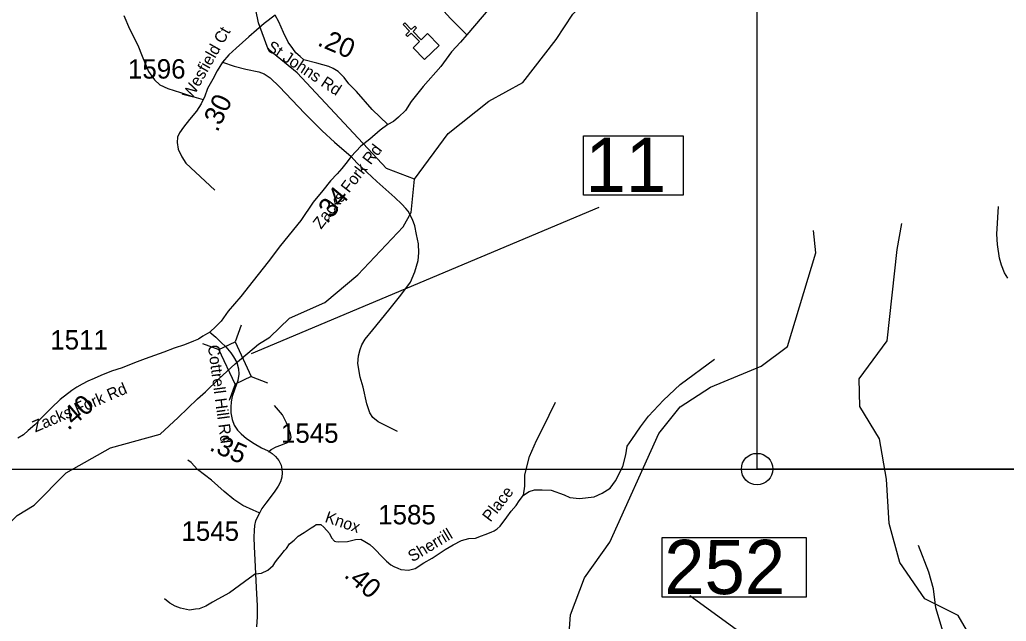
# Model space of a CAD drawing. Extents: x 1159738 to 1321356, y 736314 to 882035.
# Drawn here: x 1257214 to 1263584, y 810023 to 813904 of the extents above; entities that cross this region are included whole.
import ezdxf

# ---------------------------------------------------------------- set-up
doc = ezdxf.new("R2010")
doc.units = 0
for name, color, linetype in [('Exist Cultural Church CELL', 7, 'Continuous'), ('Exist Hydrographic Creek Single Shore', 7, 'Continuous'), ('Exist Hydrographic Misc Water Feature', 7, 'Continuous'), ('Exist Road Non-System Type 51', 7, 'Continuous'), ('Exist Road Secondary Mileage Hundredths English Label', 7, 'Continuous'), ('Exist Road Secondary Structure Standard Bridge CELL', 7, 'Continuous'), ('Exist Road Secondary Structure Standard Bridge Number Label', 7, 'Continuous'), ('Exist Road Secondary Type 41 Attributed', 7, 'Continuous'), ('Exist Road Secondary Type 51 Attributed', 7, 'Continuous'), ('Exist Road Secondary Type 51 Label', 7, 'Continuous'), ('Exist Road Secondary Type 51 Number Label', 7, 'Continuous'), ('Map Preparation County Base Positioning Point', 7, 'Continuous'), ('Map Preparation Inset Cut Line', 7, 'Continuous')]:
    doc.layers.add(name, color=color, linetype=linetype)

msp = doc.modelspace()

# ---------------------------------------------------------------- linework, layer by layer
at = {"layer": 'Exist Cultural Church CELL'}
msp.add_lwpolyline([(1259754, 813723.9), (1259794.7, 813763.7), (1259741.6, 813818.3), (1259718.6, 813796), (1259707.5, 813807.4), (1259730.4, 813829.7), (1259688.5, 813872.8), (1259700, 813884), (1259741.9, 813840.9), (1259764.9, 813863.2), (1259776, 813851.8), (1259753.1, 813829.4), (1259806.2, 813774.9), (1259847.6, 813815), (1259921.8, 813738.7), (1259828.2, 813647.6)], close=True, dxfattribs=at)
at = {"layer": 'Exist Hydrographic Creek Single Shore'}
for points in [[(1259763.7, 812875.8), (1259581.7, 812945.1), (1259005.7, 813560.6), (1258817.7, 813715.4), (1258755.7, 813884.1), (1258688.7, 814210.4), (1258656.6, 814588.5), (1258586.7, 814763.9), (1258377.7, 815086.5), (1258151.7, 815360.2), (1257676.7, 815704.6), (1257536.6, 815766.4), (1257463.7, 815843.4), (1257424.7, 815946), (1257426.6, 816671.4), (1257536.6, 817394.7), (1257550.6, 817594.6), (1257660.6, 817658), (1257801.7, 817635.5), (1258040.7, 817532.3), (1258216.6, 817558.3), (1258360.7, 817657.1), (1258713.6, 818073.5)], [(1260243.7, 813378.3), (1260462.7, 813498.6), (1260677.7, 813776.6), (1260785.5, 813941), (1260895.5, 814045), (1261115.6, 814194), (1261264.5, 814249.8), (1261435.4, 814394.4), (1261819.5, 814597.4), (1262048.7, 814609.1), (1262209.8, 814714.2), (1262493.8, 815082.7), (1262460.8, 815248), (1262513.5, 815285.2), (1262653, 815403.1), (1262871.7, 815524.8), (1262974.7, 815654.1), (1263020.8, 815814.1), (1263071.1, 816261), (1263093.8, 816754.7), (1263139.7, 816911.4), (1263217.7, 817050.9), (1263310.7, 817114.7), (1263832.7, 817301.2)], [(1259763.7, 812875.8), (1259979.7, 813170.2), (1260243.7, 813378.3)], [(1258604.9, 811684.1), (1258755.9, 811811), (1258827.8, 811857.3), (1258956.7, 811979.4), (1259183.7, 812079.9), (1259396.8, 812259.4), (1259688.8, 812568.7), (1259740.8, 812659.6), (1259763.7, 812875.8)], [(1256856.7, 810416.3), (1256957.7, 810470.1), (1257197.7, 810704.9), (1257307.7, 810771.7), (1257512.8, 810980.8), (1257800.8, 811142.6), (1258119.7, 811231.3), (1258236.5, 811338.1), (1258361.7, 811458.9), (1258414.1, 811504.1), (1258500.3, 811587.1), (1258604.9, 811684.1)]]:
    msp.add_lwpolyline(points, dxfattribs=at)
at = {"layer": 'Exist Hydrographic Misc Water Feature'}
for points in [[(1263327.8, 809968.1), (1263271.9, 810061.1), (1263057.8, 810167.2), (1262896.8, 810403.5), (1262827.8, 810654.4), (1262809.8, 810940.3), (1262765.8, 811200.5), (1262637.8, 811409.9), (1262633.8, 811587.2), (1262814.8, 811833.1), (1262878.8, 812422.7), (1262908.8, 812589.5)], [(1260562.8, 806701.6), (1260549.8, 806865.9), (1260495.9, 807044.3), (1260542.8, 807266.5), (1260513.8, 807428), (1260310.8, 807990.1), (1260312.9, 808400.4), (1260338.8, 808449.1), (1260390.8, 808888), (1260575.8, 809278.1), (1260757.8, 809888.4), (1260769.8, 810065.4), (1260859.8, 810303.2), (1261023.8, 810533), (1261340.8, 811235.6), (1261478.8, 811406.9), (1261673.8, 811534.3), (1262001.8, 811668.8), (1262171.7, 811796.7), (1262353.7, 812400.4), (1262339.8, 812545)]]:
    msp.add_lwpolyline(points, dxfattribs=at)
at = {"layer": 'Exist Road Non-System Type 51'}
for points in [[(1259811.5, 814115.2), (1259883.6, 814034.2), (1259929.9, 813984.1), (1259995.4, 813912), (1260100, 813807.3)], [(1257886.8, 813931.3), (1257922.8, 813846.4), (1257976.8, 813741), (1258005, 813669)], [(1258005, 813669), (1258046.2, 813571.3), (1258084.7, 813517.2), (1258118.2, 813483.8), (1258169.6, 813460.7), (1258251.9, 813434.9), (1258323.8, 813411.8), (1258399.3, 813390.2)], [(1258523.2, 813631.2), (1258597.6, 813605.7), (1258674.8, 813585.1), (1258757, 813567.1), (1258793, 813554.3), (1258831.6, 813528.6), (1258890.7, 813472), (1259052.7, 813302.3), (1259165.8, 813186.6), (1259245.5, 813114.6), (1259354.8, 813021.9)], [(1259653.5, 811247.7), (1259528.7, 811309.5), (1259492.7, 811337.8), (1259474.7, 811368.7), (1259455.4, 811426.6), (1259431.6, 811532.7), (1259412.3, 811597.1), (1259396.8, 811685.9), (1259400.7, 811736), (1259411, 811775.9), (1259422.6, 811806.8), (1259444.4, 811842.8), (1259494, 811904), (1259596.7, 812030.1), (1259675.2, 812126.6), (1259736.9, 812211.5), (1259765.9, 812277.6), (1259786.5, 812351), (1259791.6, 812399.8), (1259789, 812459), (1259776.2, 812518.2), (1259764.6, 812574.8), (1259750.5, 812615.9), (1259722.9, 812669.8), (1259706.7, 812686.7), (1259681, 812713.7), (1259636, 812757.4), (1259519.3, 812861.3), (1259390.7, 812980.8), (1259354.8, 813021.9)], [(1263594.2, 812237.1), (1263572.5, 812272.1), (1263553.2, 812321.6), (1263539.9, 812365.2), (1263527.8, 812453.4), (1263521.8, 812521), (1263533.8, 812698.7)], [(1260466.5, 810836.3), (1260502.7, 810861.2), (1260538, 810871.6), (1260587.9, 810871.6), (1260645, 810868.5), (1260728.2, 810838.4), (1260765.6, 810821.7), (1260829, 810815.5), (1260923.5, 810826.9), (1260974.5, 810848.8), (1261025.4, 810881), (1261060.7, 810928.8), (1261108.5, 811022.4), (1261127.7, 811097.7), (1261136, 811152.8), (1261165.1, 811196.5), (1261221.2, 811278.6), (1261273.2, 811346.2), (1261370.7, 811448.7), (1261477.7, 811551.7), (1261698.9, 811713.5)], [(1260466.5, 810836.3), (1260474.8, 810894.5), (1260475.9, 810967.3), (1260505, 811085.8), (1260550.6, 811190.1), (1260591.1, 811269.1), (1260673.2, 811436.6)], [(1258820, 811117.4), (1258837, 811132.1), (1258868.7, 811149.1), (1258899.1, 811158.9), (1258935.7, 811173.5), (1258952.7, 811184.4), (1258961.2, 811196.6), (1258966.1, 811211.2), (1258961.2, 811234.4), (1258936.9, 811302.6), (1258911.3, 811356.2), (1258859, 811415.9)], [(1258760.5, 810722.1), (1258720.4, 810739.1), (1258653.4, 810769.6), (1258596.2, 810809.8), (1258532.9, 810861), (1258451.3, 810934.1), (1258361.2, 811003.5), (1258321, 811047.4), (1258299.1, 811063.2)], [(1260438.5, 810799.6), (1260466.5, 810836.3)], [(1263188.3, 809909.4), (1263129.3, 810110.7), (1263114, 810232.9), (1263083.5, 810339.8), (1263017.3, 810513)], [(1258736.7, 810329.3), (1258698, 810302.4), (1258567.7, 810206.5), (1258493.1, 810166.6), (1258458.3, 810147.3), (1258415.9, 810121.5), (1258373.4, 810103.5), (1258347.7, 810101), (1258310.4, 810095.8), (1258289.8, 810098.4), (1258252.5, 810107.4), (1258217.7, 810120.3), (1258183, 810139.6), (1258149.5, 810167.9), (1258149.1, 810168.2)]]:
    msp.add_lwpolyline(points, dxfattribs=at)
at = {"layer": 'Exist Road Secondary Structure Standard Bridge CELL'}
for p, q in [((1258643.1, 811932.7), (1258604.3, 811826.4)), ((1258393, 811816.3), (1258499.3, 811777.5)), ((1258708.4, 811601.4), (1258814.7, 811562.6)), ((1258605.8, 811553.6), (1258567, 811447.3))]:
    msp.add_line(p, q, dxfattribs=at)
msp.add_lwpolyline([(1258604.3, 811826.4), (1258708.9, 811601.6), (1258603.9, 811552.8), (1258499.3, 811777.5)], close=True, dxfattribs=at)
at = {"layer": 'Exist Road Secondary Structure Standard Bridge Number Label'}
msp.add_line((1258710, 811751.2), (1260954.4, 812695.1), dxfattribs=at)
for points in [[(1260853.9, 813155.3), (1261498.1, 813155.3), (1261498.1, 812773), (1260853.9, 812773)], [(1261362.6, 810562.8), (1262291.6, 810562.8), (1262291.6, 810178.7), (1261362.6, 810178.7)]]:
    msp.add_lwpolyline(points, close=True, dxfattribs=at)
msp.add_lwpolyline([(1264019, 809080.1), (1262810.4, 809264.5), (1261540.3, 810186.4)], dxfattribs=at)
at = {"layer": 'Exist Road Secondary Type 41 Attributed'}
for points in [[(1259591.3, 813227.5), (1259489.2, 813325.7), (1259387.6, 813440.3), (1259339.5, 813490.9), (1259307.6, 813530.8), (1259270, 813569.8), (1259238, 813590.1), (1259209.4, 813602.2), (1259132.7, 813623.4), (1259049.1, 813646.2), (1259025.1, 813667.3), (1258997.2, 813690.1), (1258977, 813717.9), (1258946.6, 813758.5), (1258916.2, 813821.8), (1258885.8, 813890.3), (1258863, 813933.4)], [(1258736.7, 810329.3), (1258774.1, 810334), (1258815.1, 810353.1), (1258849.7, 810383.6), (1258865.6, 810406.6), (1258880.5, 810425.7), (1258900.3, 810450.4), (1258923.1, 810478.8), (1258935.7, 810493.4), (1258956.5, 810522.6), (1258985.3, 810546.9), (1259012.3, 810571.3), (1259050.9, 810595.8), (1259076.6, 810612.5), (1259095.9, 810625.4), (1259117.8, 810639.6), (1259128.2, 810646.7), (1259142.2, 810648.6), (1259158.9, 810647.3), (1259178.1, 810631.1), (1259214.5, 810590.5), (1259227, 810561.4), (1259245.7, 810539.5), (1259254.8, 810538.5), (1259274.1, 810534.7), (1259329.4, 810537.2), (1259382.2, 810550.1), (1259415.7, 810552.7), (1259443.1, 810538.5), (1259475, 810519.4), (1259500.8, 810495), (1259521, 810473), (1259539.8, 810454.2), (1259582.3, 810411.7), (1259610.6, 810387.3), (1259629.9, 810377), (1259655.6, 810366.7), (1259673.5, 810356.6), (1259724.4, 810353.5), (1259766, 810363.9), (1259823.1, 810400.2), (1259876.1, 810430), (1259960.4, 810486), (1260011.8, 810515.5), (1260066.8, 810545.1), (1260114, 810556.9), (1260157.6, 810559.6), (1260194.3, 810575.1), (1260219.3, 810582.6), (1260258, 810599.2), (1260277.9, 810606), (1260295.6, 810620.1), (1260315.6, 810637.6), (1260359.3, 810693.9), (1260386.8, 810734), (1260418.1, 810770.2), (1260438.5, 810799.6)]]:
    msp.add_lwpolyline(points, dxfattribs=at)
at = {"layer": 'Exist Road Secondary Type 51 Attributed'}
for points in [[(1260250.2, 813980.7), (1260100, 813807.3), (1260060.8, 813758.7), (1260001.7, 813696.2), (1259933.3, 813602.5), (1259819.3, 813473.3), (1259740.8, 813377), (1259705.3, 813318.7), (1259659.7, 813275.7), (1259626.8, 813247.8), (1259591.3, 813227.5)], [(1258863, 813933.4), (1258792, 813880.1), (1258693.2, 813794), (1258612.1, 813720.5), (1258564, 813677.4), (1258523.2, 813631.2), (1258488.5, 813574.6), (1258460.2, 813520.6), (1258426.8, 813460.2), (1258406.2, 813404.9), (1258399.3, 813390.2), (1258385.7, 813361.3), (1258356.1, 813315), (1258311.1, 813259.7), (1258270.6, 813210.4), (1258246.2, 813174.4), (1258233.4, 813146.1), (1258229.5, 813111.4), (1258237.2, 813070.2), (1258260.3, 813020.1), (1258287.3, 812978.9), (1258474.3, 812804.7)], [(1259591.3, 813227.5), (1259540.6, 813192), (1259474.3, 813133.8), (1259416.4, 813087.5), (1259354.8, 813021.9), (1259318.8, 812975.7), (1259293.1, 812943.5), (1259263.5, 812910.1), (1259219.8, 812863.9), (1259170.5, 812802.8), (1259108.1, 812727.4), (1259029.6, 812609.1), (1258897.1, 812448.3), (1258817.3, 812341.5), (1258721.5, 812219.9), (1258640.4, 812119.5), (1258559.4, 812024.2), (1258513.6, 811960.4), (1258479.4, 811924.6), (1258442, 811888.8)], [(1258442, 811888.8), (1258396.7, 811862.7), (1258368.1, 811843.4), (1258335.4, 811830.4), (1258277.9, 811807.6), (1258212, 811784.7), (1258144, 811758.8), (1258022.9, 811716), (1257955.7, 811689.8), (1257875.8, 811658.2), (1257806.8, 811636.9), (1257737.3, 811608.4), (1257694.2, 811589.7), (1257653.8, 811573.1), (1257617.4, 811552.8), (1257583.2, 811534.2), (1257550, 811511.3), (1257475.8, 811453.2), (1257419.8, 811399.3), (1257385.5, 811366.1), (1257349, 811329), (1257310.6, 811290.6), (1257269.1, 811253.2), (1257237.2, 811227), (1257201.9, 811205.3)], [(1258442, 811888.8), (1258479.1, 811855.8), (1258512.3, 811824.7), (1258544.3, 811793.3), (1258576.4, 811754.9), (1258595.1, 811729), (1258615.6, 811692.4)], [(1258615.6, 811692.4), (1258627, 811652.5), (1258628.6, 811617.2), (1258621.5, 811577.5), (1258601.3, 811515.8), (1258585.9, 811474.3), (1258579.4, 811438.3), (1258575.9, 811403.7), (1258576.1, 811367.8), (1258585.1, 811325.4), (1258599.3, 811288.1), (1258619.9, 811255.9), (1258643, 811231.5), (1258677.1, 811202.7), (1258727.3, 811169.2), (1258774.9, 811142.2), (1258818.6, 811122.9), (1258843.7, 811105.5), (1258865.6, 811086.2), (1258887.2, 811059.7), (1258901.4, 811029.4), (1258907.1, 811005.5), (1258908.7, 810981.1), (1258905.6, 810952.6), (1258897, 810923.3), (1258883, 810894.2), (1258861.7, 810863.1), (1258830.4, 810821.9), (1258801.8, 810785), (1258778, 810751.8), (1258759.3, 810716.6), (1258736.7, 810671.7), (1258730.5, 810640.6), (1258726.9, 810608.9), (1258725.6, 810565.6), (1258728.2, 810503.9), (1258731.5, 810419.6), (1258736.7, 810329.3)], [(1258736.7, 810329.3), (1258740.8, 810240.6), (1258746, 810122.2), (1258746, 810052.7), (1258742.7, 809986.5)]]:
    msp.add_lwpolyline(points, dxfattribs=at)
at = {"layer": 'Map Preparation County Base Positioning Point'}
msp.add_line((1261974.5, 811005.5), (1261974.5, 811005.5), dxfattribs=at)
msp.add_circle((1261974.5, 811005.5), 101.2, dxfattribs=at)
at = {"layer": 'Map Preparation Inset Cut Line'}
for points in [[(1228470.6, 811005.5), (1261974.5, 811005.5), (1261974.5, 834521.3), (1228470.6, 834521.3)], [(1261974.5, 811005.5), (1261974.5, 820370.5), (1275065, 820370.5), (1275065, 829295.5), (1309748.5, 829295.5), (1309748.5, 816385.3), (1289258, 816385.3), (1289258, 811005.5)], [(1213574.8, 811005.5), (1289258, 811005.5), (1289258, 782300.2), (1274049.2, 782296.9), (1274049.2, 766757), (1213574.8, 766757)]]:
    msp.add_lwpolyline(points, close=True, dxfattribs=at)

# ---------------------------------------------------------------- texts
at = {"layer": 'Exist Road Secondary Mileage Hundredths English Label'}
for s, rotation, p in [('.20', 337.01791, (1259129.9, 813740.9)), ('.30', 64.79724, (1258490.3, 813174.4)), ('.34', 50.508, (1259197.3, 812582)), ('.40', 40.61598, (1257526.5, 811250.2)), ('.35', 336.18739, (1258432.1, 811128.9)), ('.40', 319.17536, (1259301.7, 810313))]:
    msp.add_text(s, height=125, rotation=rotation, dxfattribs=at).set_placement(p)
at = {"layer": 'Exist Road Secondary Structure Standard Bridge Number Label'}
for s, p in [('11', (1260866.5, 812792.7)), ('252', (1261375.1, 810198.4))]:
    msp.add_text(s, height=350, dxfattribs=at).set_placement(p)
at = {"layer": 'Exist Road Secondary Type 51 Label'}
for s, rotation, p in [('Wesfield Ct', 60.58173, (1258325, 813384.1)), ('St Johns Rd', 326.67347, (1258802.5, 813711)), ('Zacks Fork Rd', 52.31724, (1259159.4, 812548.6)), ('Cottrell Hill Rd', 277.58238, (1258428.2, 811801.6)), ('Zacks Fork Rd', 23.1217, (1257314.6, 811240.9)), ('Place', 52.25856, (1260253.2, 810658.9)), ('Knox', 341.23703, (1259179.3, 810665.4)), ('Sherrill', 30.99508, (1259749, 810402.6))]:
    msp.add_text(s, height=75, rotation=rotation, dxfattribs=at).set_placement(p)
at = {"layer": 'Exist Road Secondary Type 51 Number Label'}
for s, p in [('1596', (1257912.7, 813524.5)), ('1511', (1257411.1, 811776.4)), ('1545', (1258900.5, 811174.5)), ('1585', (1259528.3, 810648.7)), ('1545', (1258258.1, 810542.2))]:
    msp.add_text(s, height=125, dxfattribs=at).set_placement(p)

doc.saveas('drawing.dxf')
